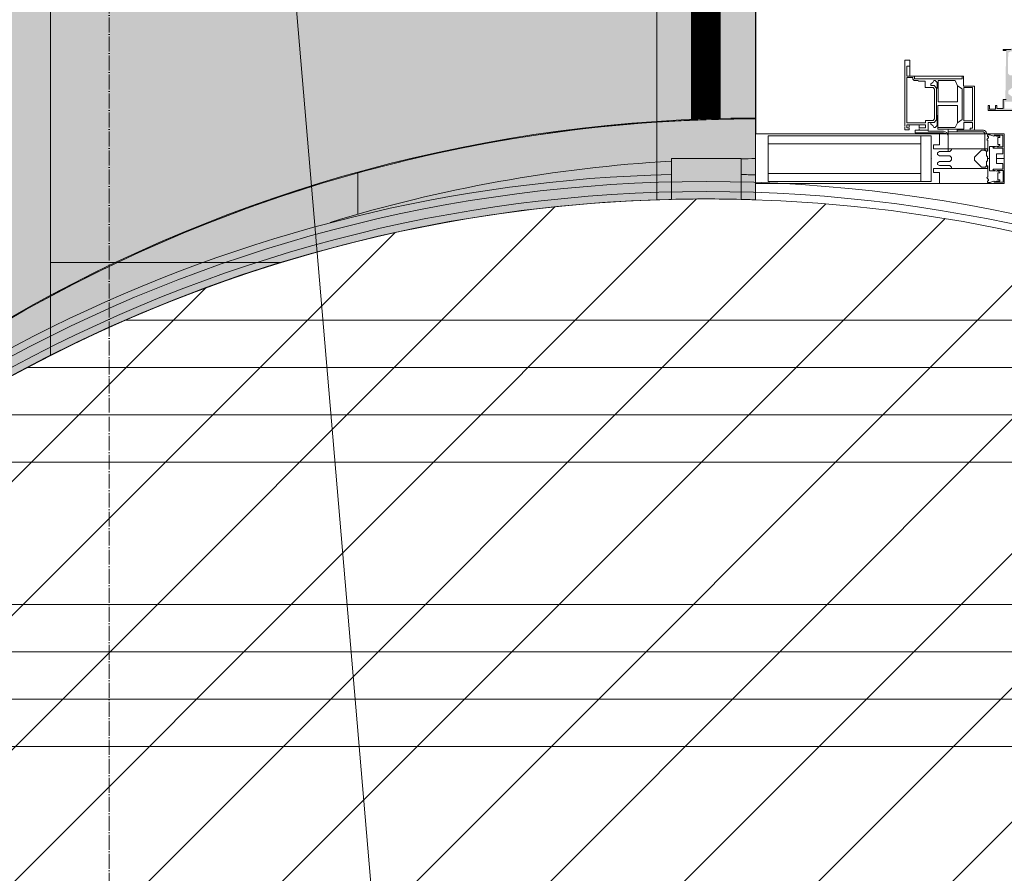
# Model space of a CAD drawing. Header units: millimetres. Extents: x -57162 to 485422, y -209335 to -9481.
# Tile 281 of 656: x 67379 to 68369, y -43497 to -42639. Entities that reach past the tile are written whole.
import ezdxf
from ezdxf import colors
from ezdxf.entities.mleader import LeaderData, LeaderLine
from ezdxf.math import Vec2, Vec3

# ---------------------------------------------------------------- set-up
doc = ezdxf.new("R2010")
doc.units = ezdxf.units.MM
for name, pattern in [('( Hidden )', [0.375, 0.25, -0.125]), ('-D1-02х01', [3, 2, -1]), ('-D1d1-15x02', [19, 15, -2, 0, -2]), ('DASHDOT', [25.4, 12.7, -6.35, 0, -6.35])]:
    doc.linetypes.add(name, pattern=pattern)
for name, color, linetype, lineweight in [('dim_light', 12, 'Continuous', 9), ('dim_pot', 128, 'Continuous', 9), ('Opening Swing', 7, '-D1-02х01', 5), ('Panel', 7, 'Continuous', 5), ('Импосты витража', 7, 'Continuous', 5), ('Оси', 7, 'Continuous', 5), ('Панели витража', 7, 'Continuous', 5), ('Перекрытия', 7, 'Continuous', 5), ('Термическая_воздушная прослойка _3_', 7, 'Continuous', 5), ('Элементы узлов', 7, 'Continuous', 5)]:
    doc.layers.add(name, color=color, linetype=linetype, lineweight=lineweight)
for name, color, linetype, lineweight, true_color in [('dim_razv', 7, 'DASHDOT', 9, 0x183018), ('EOM vinoski', 7, 'Continuous', 5, 0x423200), ('pol', 7, 'Continuous', 15, 0x55666d), ('pot sh', 7, 'Continuous', 15, 0x261e3e)]:
    doc.layers.add(name, color=color, linetype=linetype, lineweight=lineweight, true_color=true_color)
doc.styles.add('fl_iso paper', font='isocpeur.ttf', dxfattribs={"width": 0.8, "oblique": 10})
doc.styles.add('In tre', font='isocpeur.ttf', dxfattribs={"width": 0.8, "oblique": 10})

# ---------------------------------------------------------------- blocks, each defined once
blk = doc.blocks.new('A_PAN_DOR_Структурные - EXT_3_Double_Витраж-4752634-50_AS_Plan_L01_1 корпус_Маркировочный - зависимый 1')
at = {"layer": 'Элементы узлов', "true_color": 0xebebeb}
h = blk.add_hatch(color=7, dxfattribs=at)
h.paths.add_polyline_path([(676.7, -16.23), (675.66, 64.27), (674.7, 47.97), (674.77, 0)])
h.paths.add_polyline_path([(676.7, -16.23), (675.2, -8.93), (674.7, -15.12), (674.7, -16.23), (675.2, -16.23)])
h.paths.add_polyline_path([(635.53, 70.87), (636.86, 70.87), (640.64, 64.27), (639.55, 54.67), (639.4, 52.62), (638.55, 51.77), (632.85, 52.82), (632.85, 55.68), (635.53, 65.56), (635.53, 68.69)])
h.paths.add_polyline_path([(608.9, 12.56), (608.9, 77.27), (630.2, 77.27), (630.2, 75.32), (632.88, 68.69), (634.13, 68.69), (633.36, 60.74), (631.39, 52.63), (631.39, 51.77), (632.85, 51.77), (639.91, 49.45), (641.4, 47.97), (641.4, 5.57), (639.4, 3.57), (618.6, 3.97), (617, 6.77), (617, 10.57), (610.75, 10.71), (609.4, 12.07)])
h.paths.add_polyline_path([(674.7, 49.77), (667.7, 49.77), (667.7, 51.77), (641.7, 51.77), (641.68, 78.77), (606.7, 78.77), (606.7, 8.77), (613.52, 8.44), (615.2, 5.57), (615.75, 0.05), (616.49, 1.77), (665.7, 1.08), (665.7, -1.23), (674.7, -1.23), (674.7, 0.57), (667.7, 0.57), (667.7, 47.97), (674.7, 47.97)])
h.paths.add_polyline_path([(676.7, 81.77), (674.7, 80.63), (675.2, 80.47), (675.61, 64.27), (676.51, 78.77)])
h.paths.add_polyline_path([(665.7, 11.77), (659.82, 4.04), (659.78, 3.97), (656.88, 3.97), (652.92, 8.78), (646.49, 8.78), (643.2, 12.07), (643.2, 41.35), (646.49, 44.64), (652.92, 44.64), (656.88, 49.45), (659.78, 49.45), (663.18, 44.26), (665.7, 41.66)])
h.paths.add_polyline_path([(639.4, 49.97), (624.77, 51.77), (608.9, 51.77), (609.19, 48.25), (610.9, 49.97)])
h.paths.add_polyline_path([(628.44, 56.51), (620.33, 55.6), (620.33, 55.03), (627.52, 56.14)])
h.paths.add_polyline_path([(618.78, 53.99), (612.03, 60.92), (612.03, 65.56), (608.9, 65.49), (608.9, 54.67), (612.35, 54.67), (614.92, 55.85), (618, 52.77)])
at = {"layer": 'Opening Swing'}
blk.add_arc((649, -18), 911.8, 87.50454, 180, dxfattribs=at)
at = {"layer": 'Panel'}
for p, q in [((699.5, -19.5), (698, -21)), ((717, -19.5), (699.5, -19.5)), ((696.5, -21), (696.5, -30)), ((698, -21), (698, -56.5)), ((696.5, -30), (652, -30)), ((652, -30), (652, -41)), ((653.44, -40.8), (653.44, -32)), ((653.44, -32), (687.04, -32)), ((687.04, -32), (687.04, -40.8)), ((688.84, -31.93), (694.22, -31.93)), ((688.84, -40.52), (688.84, -31.93)), ((694.22, -31.93), (694.22, -34.3)), ((694.22, -34.3), (696.5, -34.3)), ((696.5, -30), (696.5, -47.41)), ((652, -41), (642, -41)), ((642, -41), (642, -95)), ((644.74, -42.5), (642, -42.5)), ((644.74, -90.2), (644.74, -42.5)), ((651.73, -46.96), (646.63, -49.36)), ((646.63, -49.36), (646.63, -66.6)), ((654.74, -42.5), (651.73, -46.96)), ((668, -46.96), (651.73, -46.96)), ((687.04, -40.8), (653.44, -40.8)), ((685.54, -42.5), (654.74, -42.5)), ((668, -66.6), (668, -46.96)), ((689.04, -46.96), (671.61, -46.96)), ((671.61, -66.69), (671.61, -46.96)), ((689.04, -46.96), (685.54, -42.5)), ((695.54, -40.52), (688.84, -40.52)), ((693.75, -49.46), (689.04, -46.96)), ((693.75, -66.69), (693.75, -49.46)), ((695.54, -40.52), (695.54, -56.5)), ((698, -47.41), (695.54, -47.41)), ((695.54, -56.5), (695.54, -66.69)), ((717, -56.5), (695.54, -56.5)), ((698.82, -57.82), (697.5, -61)), ((698.82, -57.82), (702, -56.5)), ((646.61, -69.37), (648.49, -67.5)), ((646.63, -66.6), (668, -66.6)), ((648.49, -67.5), (654.1, -67.5)), ((654.1, -68.1), (651.6, -70.6)), ((654.1, -66.6), (654.1, -68.1)), ((654.1, -68.1), (681.61, -68.1)), ((681.61, -66.69), (671.61, -66.69)), ((681.61, -66.69), (695.54, -66.69)), ((681.61, -68.1), (681.61, -66.69)), ((691.75, -67.5), (681.61, -67.5)), ((681.61, -68.1), (686.14, -68.1)), ((686.14, -68.1), (688.64, -70.6)), ((693.63, -69.37), (691.75, -67.5)), ((697.5, -76.5), (697.5, -61)), ((699, -89.5), (699, -61)), ((646.61, -70.85), (646.61, -69.37)), ((648.55, -71.76), (646.61, -70.85)), ((649.73, -73.8), (648.55, -71.76)), ((651.6, -73.8), (649.73, -73.8)), ((651.6, -70.6), (651.6, -73.8)), ((655.17, -70), (653.54, -71.63)), ((653.54, -71.63), (653.54, -79.5)), ((685.11, -70), (655.17, -70)), ((685.11, -70), (686.74, -71.63)), ((686.74, -79.2), (686.74, -71.63)), ((688.64, -70.6), (688.64, -73.8)), ((688.64, -73.8), (688.64, -76.5)), ((688.64, -73.8), (690.51, -73.8)), ((688.64, -76.5), (697.5, -76.5)), ((690.51, -73.8), (691.69, -71.76)), ((691.69, -71.76), (693.63, -70.85)), ((693.63, -70.85), (693.63, -69.37)), ((696.5, -85.5), (696.5, -76.5)), ((647.24, -86), (646.44, -86.8)), ((646.44, -86.8), (646.44, -90.66)), ((647.24, -79.5), (647.24, -86)), ((647.24, -79.5), (653.54, -79.5)), ((689.04, -79.2), (686.74, -79.2)), ((689.04, -97.98), (689.04, -79.2)), ((691, -79.27), (694.04, -79.27)), ((691, -85.5), (691, -79.27)), ((691, -95.5), (691, -85.5)), ((691, -85.5), (694.25, -85.5)), ((694.04, -85.5), (694.04, -79.27)), ((694.88, -85.5), (696.5, -85.5)), ((696.5, -85.5), (696.5, -89.5)), ((642, -95), (626, -95)), ((626, -95), (626, -100)), ((632, -98), (632, -95)), ((642, -98), (632, -98)), ((644.74, -90.2), (642, -90.2)), ((642, -95), (642, -98)), ((643.45, -91.88), (643.45, -97.98)), ((645.22, -91.88), (643.45, -91.88)), ((643.45, -97.98), (689.04, -97.98)), ((646.44, -90.66), (645.22, -91.88)), ((691, -95.5), (691, -97.98)), ((692.9, -95.5), (691, -95.5)), ((694.04, -97.98), (691, -97.98)), ((696, -95.5), (693.59, -95.5)), ((694.04, -95.5), (694.04, -97.98)), ((696, -100), (696, -95.5)), ((696.5, -89.5), (699, -89.5)), ((626, -100), (692.29, -100)), ((693, -100), (696, -100))]:
    blk.add_line(p, q, dxfattribs=at)
for centre, start in [((699.5, -21), 90), ((702, -61), 135)]:
    blk.add_arc(centre, 3, start, 180, dxfattribs=at)
at = {"layer": 'Элементы узлов'}
for p, q in [((676.7, -16.23), (676.7, 81.77)), ((615.2, 6.77), (615.2, -1.23)), ((616.49, -1.23), (616.49, 1.77)), ((665.7, 1.77), (665.7, -1.23)), ((615.2, -1.23), (616.49, -1.23)), ((665.7, -1.23), (674.7, -1.23)), ((674.7, -7.63), (671.7, -7.63)), ((671.7, -7.63), (671.7, -8.93)), ((671.7, -8.93), (675.2, -8.93)), ((674.7, -1.23), (674.7, -7.63)), ((675.2, -8.93), (675.2, -14.93)), ((675.2, -14.93), (671.69, -14.93)), ((671.69, -14.93), (671.69, -16.23)), ((671.69, -16.23), (676.7, -16.23))]:
    blk.add_line(p, q, dxfattribs=at)
blk = doc.blocks.new('Rectangular Mullion - 50Wx250H-2623690-50_AS_Plan_L01_1 корпус_Маркировочный - зависимый 1')
at = {"layer": 'Элементы узлов'}
for p, q in [((-25, 65.25), (-25, 250)), ((-25, 250), (0, 250)), ((25, 250), (0, 250)), ((25, 65.25), (25, 250)), ((-23, 237.3), (0, 237.3)), ((-23, 237.3), (-23, 73.55)), ((-14.9, 83.95), (-14.9, 237.3)), ((23, 237.3), (0, 237.3)), ((14.9, 83.95), (14.9, 237.3)), ((23, 237.3), (23, 73.55)), ((0, 83.95), (-23, 83.95)), ((0, 83.95), (23, 83.95)), ((-0.5, 73.55), (-23, 73.55)), ((-14, 71.25), (-14, 65.25)), ((-10, 71.25), (-14, 71.25)), ((-10, 53), (-10, 71.25)), ((0.5, 73.55), (23, 73.55)), ((10, 71.25), (14, 71.25)), ((10, 53), (10, 71.25)), ((14, 71.25), (14, 65.25)), ((-14, 65.25), (-25, 65.25)), ((-7.04, 65.22), (-5.87, 67.25)), ((-7.04, 65.22), (-7.04, 54.66)), ((-4.13, 67.25), (-5.87, 67.25)), ((-4.13, 67.25), (-2.92, 65.06)), ((-2.92, 65.06), (-2.92, 54.62)), ((4.13, 67.25), (2.92, 65.06)), ((2.92, 65.06), (2.92, 54.62)), ((4.13, 67.25), (5.87, 67.25)), ((7.04, 65.22), (5.87, 67.25)), ((7.04, 65.22), (7.04, 54.66)), ((14, 65.25), (25, 65.25)), ((-8.7, 53), (-10, 53)), ((-10, 53), (-10, 17)), ((-8.7, 53), (-7.04, 54.66)), ((-1.3, 53), (-2.92, 54.62)), ((0, 53), (-1.3, 53)), ((0, 53), (1.3, 53)), ((1.3, 53), (2.92, 54.62)), ((8.7, 53), (7.04, 54.66)), ((8.7, 53), (10, 53)), ((10, 53), (10, 17)), ((-8.5, 22.99), (-1.51, 29.98)), ((-1.51, 29.98), (0, 29.98)), ((1.51, 29.98), (0, 29.98)), ((8.5, 22.99), (1.51, 29.98)), ((-8.5, 18.46), (-8.5, 22.99)), ((8.5, 18.46), (8.5, 22.99)), ((-23.85, 14.57), (-25, 14.23)), ((-25, 0), (-25, 14.23)), ((-22.32, 17), (-23.85, 17)), ((-23.85, 17), (-23.85, 14.57)), ((-22.52, 10.58), (-23.85, 14.57)), ((-22.52, 10.58), (-23.7, 9.89)), ((-23.23, 10.16), (-22.5, 7.97)), ((-22.32, 17), (-22.32, 16.02)), ((-22.32, 16.02), (-21.33, 16.02)), ((-19, 17.65), (-21.33, 16.02)), ((-18.37, 16.6), (-19, 17.65)), ((-7.38, 16.6), (-18.37, 16.6)), ((-12.7, 7.62), (-11.34, 11.4)), ((-12.2, 9.01), (-12.2, 14.8)), ((-12.2, 14.8), (0, 14.8)), ((-10.5, 11.23), (-11.26, 11.4)), ((-10.5, 1.5), (-10.5, 11.23)), ((-10, 17), (-7.5, 17)), ((-7.5, 18.46), (-8.5, 18.46)), ((-7.5, 17), (-7.5, 18.46)), ((-7.38, 18), (-7.38, 16.6)), ((-2.63, 18), (-7.38, 18)), ((-2.63, 18), (-2.63, 16.83)), ((-2.63, 16.83), (0, 16.83)), ((2.63, 16.83), (0, 16.83)), ((0, 14.8), (0, 16.83)), ((0, 14.8), (0, 16.83)), ((12.2, 14.8), (0, 14.8)), ((2.63, 18), (2.63, 16.83)), ((2.63, 18), (7.38, 18)), ((7.38, 18), (7.38, 16.6)), ((7.38, 16.6), (18.37, 16.6)), ((7.5, 18.46), (8.5, 18.46)), ((7.5, 17), (7.5, 18.46)), ((10, 17), (7.5, 17)), ((10.5, 11.23), (11.26, 11.4)), ((10.5, 1.5), (10.5, 11.23)), ((12.7, 7.62), (11.34, 11.4)), ((12.2, 9.01), (12.2, 14.8)), ((18.37, 16.6), (19, 17.65)), ((19, 17.65), (21.33, 16.02)), ((22.32, 16.02), (21.33, 16.02)), ((22.32, 17), (22.32, 16.02)), ((22.32, 17), (23.85, 17)), ((23.23, 10.16), (22.5, 7.97)), ((22.52, 10.58), (23.85, 14.57)), ((22.52, 10.58), (23.7, 9.89)), ((23.85, 17), (23.85, 14.57)), ((23.85, 14.57), (25, 14.23)), ((25, 0), (25, 14.23)), ((-23.7, 1.3), (-23.7, 9.89)), ((-23.7, 1.3), (-11.8, 1.3)), ((-22.5, 7.97), (-22.5, 4.5)), ((-21.3, 4.5), (-22.5, 4.5)), ((-21.3, 4.5), (-21.3, 6.5)), ((-21.3, 6.5), (-14.2, 6.5)), ((-14.2, 6.5), (-14.2, 4.5)), ((-13.17, 4.5), (-14.2, 4.5)), ((-13.17, 4.5), (-12.2, 7.21)), ((-12.7, 7.62), (-11.8, 6.89)), ((-11.8, 1.3), (-11.8, 6.89)), ((-4.8, 1.5), (-10.5, 1.5)), ((0, 8), (-4.8, 8)), ((-4.8, 1.5), (-4.8, 8)), ((0, 0), (0, 8)), ((0, 8), (4.8, 8)), ((0, 0), (0, 8)), ((4.8, 1.5), (4.8, 8)), ((4.8, 1.5), (10.5, 1.5)), ((12.7, 7.62), (11.8, 6.89)), ((11.8, 1.3), (11.8, 6.89)), ((23.7, 1.3), (11.8, 1.3)), ((13.17, 4.5), (12.2, 7.21)), ((13.17, 4.5), (14.2, 4.5)), ((21.3, 6.5), (14.2, 6.5)), ((14.2, 6.5), (14.2, 4.5)), ((21.3, 4.5), (21.3, 6.5)), ((21.3, 4.5), (22.5, 4.5)), ((22.5, 7.97), (22.5, 4.5)), ((23.7, 1.3), (23.7, 9.89)), ((-25, 0), (0, 0)), ((25, 0), (0, 0))]:
    blk.add_line(p, q, dxfattribs=at)
for centre, start, end in [((-0.5, 73.05), 360, 90), ((0.5, 73.05), 90, 180)]:
    blk.add_arc(centre, 0.5, start, end, dxfattribs=at)
blk = doc.blocks.new('Rectangular Mullion - R_StandardFrame_50Wx250H-4385221-50_AS_Plan_L01_1 корпус_Маркировочный - зависимый 1')
at = {"layer": 'Импосты витража', "lineweight": 9}
for p, q in [((-25, 0), (-25, 250)), ((-25, 250), (25, 250)), ((25, 250), (25, 0)), ((25, 0), (-25, 0))]:
    blk.add_line(p, q, dxfattribs=at)
blk = doc.blocks.new('PAN_Door_Revolving - PAN_Door_Revolving-6748751-50_AS_Plan_L01_1 корпус_Маркировочный - зависимый 1')
at = {"layer": 'Панели витража'}
for p, q in [((-1459.08, 35), (-1500.21, 35)), ((-1500.21, 35), (-1500.21, -35)), ((-1484.09, 35), (-1475.38, 35)), ((-1465.38, 35), (-1459.08, 35)), ((-1500.21, -35), (-1459.08, -35)), ((-1475.38, -35), (-1484.09, -35)), ((-1459.08, -35), (-1465.38, -35))]:
    blk.add_line(p, q, dxfattribs=at)
for radius, start, end in [(1477, 121.55714, 238.44286), (1467, 121.55714, 238.44286), (1484.5, 178.08222, 178.64901), (1459.5, 178.04914, 178.62587), (1459.5, 178.62587, 181.37413), (1484.5, 181.35099, 231.29595), (1459.5, 181.37413, 238.42952)]:
    blk.add_arc((0, 0), radius, start, end, dxfattribs=at)
blk = doc.blocks.new('_DOT')
at = {"color": 0, "linetype": 'ByBlock'}
blk.add_line((-0.5, 0), (-1, 0), dxfattribs=at)
at = {"color": 0, "linetype": 'ByBlock', "const_width": 0.5}
blk.add_lwpolyline([(-0.25, 0, 1), (0.25, 0, 1)], format="xyb", close=True, dxfattribs=at)

msp = doc.modelspace()

# ---------------------------------------------------------------- hatches: boundary and pattern name
at = {"layer": 'pol'}
h = msp.add_hatch(dxfattribs=at)
h.set_pattern_fill('AR-B816', color=256, scale=3, angle=90)
h.set_pattern_definition([(90, (52779.1, -34959.1), (-609.6, 4e-14), []), (180, (52779.1, -34959.1), (-609.6, -609.6), [609.6, -609.6])])
edge = h.paths.add_edge_path()
edge.add_line((58429.12, -45239.07), (58429.12, -44939.08))
edge.add_line((58429.12, -44939.08), (42729.12, -44939.08))
edge.add_line((42729.12, -44939.08), (42729.12, -43339.07))
edge.add_line((42729.12, -43339.07), (47379.12, -43339.07))
edge.add_line((47379.12, -43339.07), (47379.12, -42239.07))
edge.add_line((47379.12, -42239.07), (47229.12, -42239.07))
edge.add_line((47229.12, -42239.07), (47229.12, -40789.07))
edge.add_line((47229.12, -40789.07), (47379.12, -40789.07))
edge.add_line((47379.12, -40789.07), (47379.12, -39389.07))
edge.add_line((47379.12, -39389.07), (48929.12, -39389.07))
edge.add_line((48929.12, -39389.07), (48929.12, -43339.07))
edge.add_line((48929.12, -43339.07), (51629.12, -43339.07))
edge.add_line((51629.12, -43339.07), (51629.12, -42539.07))
edge.add_line((51629.12, -42539.07), (55479.12, -42539.07))
edge.add_line((55479.12, -42539.07), (55479.12, -43339.07))
edge.add_line((55479.12, -43339.07), (60979.12, -43339.07))
edge.add_line((60979.12, -43339.07), (60979.12, -42309.07))
edge.add_line((60979.12, -42309.07), (62029.12, -42309.07))
edge.add_line((62029.12, -42309.07), (62029.12, -42439.07))
edge.add_line((62029.12, -42439.07), (62479.12, -42439.07))
edge.add_line((62479.12, -42439.07), (62479.12, -43339.07))
edge.add_line((62479.12, -43339.07), (62879.12, -43339.07))
edge.add_line((62879.12, -43339.07), (62879.12, -43139.07))
edge.add_line((62879.12, -43139.07), (65229.12, -43139.07))
edge.add_line((65229.12, -43139.07), (65229.12, -40369.07))
edge.add_line((65229.12, -40369.07), (68118.69, -40369.07))
edge.add_line((68118.69, -40369.07), (68118.69, -42820.42))
edge.add_arc((68069.12, -44279.07), 1459.5, 88.05352, 271.9501)
edge.add_line((68118.78, -45737.73), (68119.12, -46639.07))
edge.add_line((68119.12, -46639.07), (64679.12, -46639.07))
edge.add_line((64679.12, -46639.07), (64679.12, -44939.07))
edge.add_line((64679.12, -44939.07), (59879.12, -44939.08))
edge.add_line((59879.12, -44939.08), (59879.12, -45239.07))
edge.add_line((59879.12, -45239.07), (58429.12, -45239.07))
at = {"layer": 'pol', "true_color": 0xa6a6a6}
h = msp.add_hatch(color=253, dxfattribs=at)
h.dxf.hatch_style = 1
edge = h.paths.add_edge_path()
edge.add_line((58429.12, -45239.07), (58429.12, -44939.08))
edge.add_line((58429.12, -44939.08), (42729.12, -44939.08))
edge.add_line((42729.12, -44939.08), (42729.12, -43339.07))
edge.add_line((42729.12, -43339.07), (47379.12, -43339.07))
edge.add_line((47379.12, -43339.07), (47379.12, -42239.07))
edge.add_line((47379.12, -42239.07), (47229.12, -42239.07))
edge.add_line((47229.12, -42239.07), (47229.12, -40789.07))
edge.add_line((47229.12, -40789.07), (47379.12, -40789.07))
edge.add_line((47379.12, -40789.07), (47379.12, -39389.07))
edge.add_line((47379.12, -39389.07), (48929.12, -39389.07))
edge.add_line((48929.12, -39389.07), (48929.12, -43339.07))
edge.add_line((48929.12, -43339.07), (51629.12, -43339.07))
edge.add_line((51629.12, -43339.07), (51629.12, -42539.07))
edge.add_line((51629.12, -42539.07), (55479.12, -42539.07))
edge.add_line((55479.12, -42539.07), (55479.12, -43339.07))
edge.add_line((55479.12, -43339.07), (60979.12, -43339.07))
edge.add_line((60979.12, -43339.07), (60979.12, -42309.07))
edge.add_line((60979.12, -42309.07), (62029.12, -42309.07))
edge.add_line((62029.12, -42309.07), (62029.12, -42439.07))
edge.add_line((62029.12, -42439.07), (62479.12, -42439.07))
edge.add_line((62479.12, -42439.07), (62479.12, -43339.07))
edge.add_line((62479.12, -43339.07), (62879.12, -43339.07))
edge.add_line((62879.12, -43339.07), (62879.12, -43139.07))
edge.add_line((62879.12, -43139.07), (65229.12, -43139.07))
edge.add_line((65229.12, -43139.07), (65229.12, -40369.07))
edge.add_line((65229.12, -40369.07), (68118.69, -40369.07))
edge.add_line((68118.69, -40369.07), (68118.69, -42820.42))
edge.add_arc((68069.12, -44279.07), 1459.5, 88.05352, 271.9501)
edge.add_line((68118.78, -45737.73), (68119.12, -46639.07))
edge.add_line((68119.12, -46639.07), (64679.12, -46639.07))
edge.add_line((64679.12, -46639.07), (64679.12, -44939.07))
edge.add_line((64679.12, -44939.07), (59879.12, -44939.08))
edge.add_line((59879.12, -44939.08), (59879.12, -45239.07))
edge.add_line((59879.12, -45239.07), (58429.12, -45239.07))
at = {"layer": 'pol'}
h = msp.add_hatch(dxfattribs=at)
h.set_pattern_fill('ANSI34', color=256, scale=15, angle=315)
h.set_pattern_definition([(0, (13470, 25924.32), (6e-14, 285.75), []), (0, (13517.64, 25876.7), (6e-14, 285.75), []), (0, (13565.26, 25829.07), (6e-14, 285.75), []), (0, (13612.9, 25781.45), (6e-14, 285.75), [])])
edge = h.paths.add_edge_path(flags=17)
edge.add_arc((68069.12, -44279.07), 1459.5, 0, 360)
at = {"layer": 'pot sh', "linetype": 'ByBlock', "lineweight": 0, "true_color": 0x878581}
h = msp.add_hatch(dxfattribs=at)
h.set_pattern_fill('ANSI31', color=252, scale=30)
h.set_pattern_definition([(45, (64528.02, -92015.59), (-67.35192, 67.35192), [])])
edge = h.paths.add_edge_path()
edge.add_arc((68069.12, -44279.07), 1459.5, 0, 360)

# ---------------------------------------------------------------- linework, layer by layer
at = {"layer": 'Перекрытия'}
for p, q in [((68119.12, -41354.08), (68119.12, -42754.08)), ((68119.12, -41354.08), (68119.12, -42739.07)), ((68119.12, -42739.07), (68119.12, -41354.08)), ((67719.1, -42793.44), (67719.1, -42835.06)), ((67719.1, -42835.06), (67719.1, -42793.44))]:
    msp.add_line(p, q, dxfattribs=at)
for radius, start, end in [(1500, 90, 143.68495), (1500, 90, 143.68495), (1460, 93.33958, 107.04186), (1460, 93.33958, 107.04186), (1460, 90.0129, 90.58861), (1460, 90.0129, 90.58861)]:
    msp.add_arc((68119.1, -44239.07), radius, start, end, dxfattribs=at)

# ---------------------------------------------------------------- block references
at = {"layer": 'Импосты витража', "lineweight": 5, "extrusion": (0, 0, -1), "rotation": 269.9981915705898}
for name in ['Rectangular Mullion - 50Wx250H-2623690-50_AS_Plan_L01_1 корпус_Маркировочный - зависимый 1', 'Rectangular Mullion - R_StandardFrame_50Wx250H-4385221-50_AS_Plan_L01_1 корпус_Маркировочный - зависимый 1']:
    msp.add_blockref(name, (-68368.77, -42779.07), dxfattribs=at)
at = {"layer": 'Панели витража', "lineweight": 5, "rotation": 270.0018084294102}
msp.add_blockref('A_PAN_DOR_Структурные - EXT_3_Double_Витраж-4752634-50_AS_Plan_L01_1 корпус_Маркировочный - зависимый 1', (68368.75, -42054.07), dxfattribs=at)

# ---------------------------------------------------------------- next in the draw order: leaders
at = {"layer": 'dim_razv', "color": 0, "linetype": 'ByBlock'}
ml = msp.add_multileader_mtext('Standard', dxfattribs=at)
ml.set_content('Плитка керамогранитная под камень, 600х1200мм', style='In tre')
ml.set_leader_properties()
ml.build(insert=Vec2(0, 0))
ml.multileader.update_dxf_attribs({"text_left_attachment_type": 6, "text_right_attachment_type": 6, "dogleg_length": 1, "arrow_head_size": 0, "scale": 50})
ctx = ml.context
ctx.base_point, ctx.scale, ctx.char_height, ctx.arrow_head_size, ctx.landing_gap_size, ctx.plane_origin = Vec3(45104.23, -46594.29), 50, 200, 0, 4.5, Vec3(55603.16, -45767.98)
ctx.left_attachment, ctx.right_attachment = 6, 6
notes = []
notes.append((ctx, [(0, (1, 1, 0), (47774.5, -46594.29), (-1, 0), 50, [(0, [(50099.5, -44889.08), (49512.96, -43389.07)], 0, [])])]))
ctx.mtext.insert, ctx.mtext.width, ctx.mtext.defined_height, ctx.mtext.flow_direction = Vec3(45108.73, -46354.29), 3092.7163, 696.61, 5
ctx.mtext.has_bg_fill, ctx.mtext.bg_color, ctx.mtext.bg_scale_factor, ctx.mtext.bg_transparency, ctx.mtext.use_window_bg_color = 1, -1027028792, 1.5, 0, 1
for ctx, leaders in notes:
    for number, flags, end, landing, length, lines in leaders:
        leader = LeaderData()
        leader.index, (leader.has_last_leader_line, leader.has_dogleg_vector, leader.attachment_direction) = number, flags
        leader.last_leader_point, leader.dogleg_vector, leader.dogleg_length = Vec3(end), Vec3(landing), length
        for number, points, colour, breaks in lines:
            line = LeaderLine()
            line.index, line.vertices, line.color, line.breaks = number, Vec3.list(points), colors.encode_raw_color(colour), breaks
            leader.lines.append(line)
        ctx.leaders.append(leader)

# ---------------------------------------------------------------- next in the draw order: linework, layer by layer
at = {"layer": 'dim_light'}
msp.add_lwpolyline([(55479.12, -43339.07), (60979.12, -43339.07), (60979.12, -42439.07), (62029.12, -42439.07), (62029.12, -42439.07), (62479.12, -42439.07), (62479.12, -43339.07), (62879.12, -43339.07), (62879.12, -43139.07), (65229.12, -43139.07), (65229.12, -40369.07), (68118.69, -40369.07), (68118.69, -42820.42, 1.034596), (68118.78, -45737.73)], format="xyb", dxfattribs=at)
at = {"layer": 'dim_razv', "color": 172, "linetype": '( Hidden )', "ltscale": 10, "true_color": 0x0000d6, "const_width": 30}
msp.add_lwpolyline([(42779.12, -44889.08), (42779.12, -43389.07), (47429.12, -43389.07), (47429.12, -42239.07), (47429.12, -40789.07), (47429.12, -39439.07), (48879.12, -39439.07), (48879.12, -43389.07), (51679.12, -43389.07), (51679.12, -42589.07), (55429.12, -42589.07), (55429.12, -43389.07), (61029.12, -43389.07), (61029.12, -42489.07), (62029.12, -42489.07), (62429.12, -42489.07), (62429.12, -43389.07), (62929.12, -43389.07), (62929.12, -43189.07), (65279.12, -43189.07), (65279.12, -40419.07), (68068.69, -40419.07), (68068.69, -42739.12)], dxfattribs=at)
at = {"layer": 'pol'}
msp.add_lwpolyline([(55479.12, -43339.07), (60979.12, -43339.07), (60979.12, -42309.07), (62029.12, -42309.07), (62029.12, -42439.07), (62479.12, -42439.07), (62479.12, -43339.07), (62879.12, -43339.07), (62879.12, -43139.07), (65229.12, -43139.07), (65229.12, -40369.07), (68118.69, -40369.07), (68118.69, -42820.42, 1.034596), (68118.78, -45737.73)], format="xyb", dxfattribs=at)
msp.add_circle((68069.12, -44279.07), 1459.5, dxfattribs=at)
at = {"layer": 'pot sh'}
msp.add_lwpolyline([(55479.12, -43339.07), (60979.12, -43339.07), (60979.12, -42439.07), (62029.12, -42439.07), (62029.12, -42439.07), (62479.12, -42439.07), (62479.12, -43339.07), (62879.12, -43339.07), (62879.12, -43139.07), (65229.12, -43139.07), (65229.12, -40369.07), (68118.69, -40369.07), (68118.69, -42820.42, 1.034596), (68118.78, -45737.73)], format="xyb", dxfattribs=at)
msp.add_circle((68069.12, -44279.07), 1459.5, dxfattribs=at)
at = {"layer": 'Оси', "linetype": '-D1d1-15x02'}
msp.add_line((67469.12, -56404.26), (67469.12, -15419.22), dxfattribs=at)
at = {"layer": 'Термическая_воздушная прослойка _3_'}
for radius in [1500.8, 1500]:
    msp.add_arc((68119.1, -44239.07), radius, 89.99914, 270.00086, dxfattribs=at)

# ---------------------------------------------------------------- next in the draw order: block references
at = {"layer": 'Панели витража', "lineweight": 5, "rotation": 270}
msp.add_blockref('PAN_Door_Revolving - PAN_Door_Revolving-6748751-50_AS_Plan_L01_1 корпус_Маркировочный - зависимый 1', (68069.12, -44279.07), dxfattribs=at)

# ---------------------------------------------------------------- next in the draw order: leaders
at = {"layer": 'EOM vinoski', "linetype": 'ByBlock', "lineweight": 0}
ml = msp.add_multileader_mtext('Standard', dxfattribs=at)
ml.set_content('Розетки свободного назначения', color=256, style='fl_iso paper')
ml.set_leader_properties(lineweight=5)
ml.set_arrow_properties(name='DOT')
ml.build(insert=Vec2(0, 0))
ml.multileader.update_dxf_attribs({"has_dogleg": 0, "text_left_attachment_type": 6, "text_right_attachment_type": 6, "dogleg_length": 0.5, "arrow_head_size": 40, "scale": 40})
ctx = ml.context
ctx.base_point, ctx.scale, ctx.char_height, ctx.arrow_head_size, ctx.landing_gap_size, ctx.plane_origin = Vec3(45462.07, -44237.08), 40, 200, 40, 80, Vec3(38315.51, -43309.2)
ctx.left_attachment, ctx.right_attachment = 6, 6
notes = []
notes.append((ctx, [(0, (1, 1, 0), (47669.34, -44237.08), (-1, 0), 20, [(0, [(44229.12, -43339.07)], 0, []), (1, [(49429.12, -43339.07)], 0, [])])]))
ctx.mtext.insert, ctx.mtext.width, ctx.mtext.defined_height, ctx.mtext.line_spacing_factor, ctx.mtext.flow_direction = Vec3(45542.07, -43997.08), 2158.5097, 629.68, 0.9, 5
ctx.mtext.has_bg_fill, ctx.mtext.bg_color, ctx.mtext.bg_scale_factor, ctx.mtext.bg_transparency, ctx.mtext.use_window_bg_color = 1, -1027028792, 1.5, 0, 1
for ctx, leaders in notes:
    for number, flags, end, landing, length, lines in leaders:
        leader = LeaderData()
        leader.index, (leader.has_last_leader_line, leader.has_dogleg_vector, leader.attachment_direction) = number, flags
        leader.last_leader_point, leader.dogleg_vector, leader.dogleg_length = Vec3(end), Vec3(landing), length
        for number, points, colour, breaks in lines:
            line = LeaderLine()
            line.index, line.vertices, line.color, line.breaks = number, Vec3.list(points), colors.encode_raw_color(colour), breaks
            leader.lines.append(line)
        ctx.leaders.append(leader)

# ---------------------------------------------------------------- next in the draw order: hatches: boundary and pattern name
at = {"layer": 'pot sh', "true_color": 0x817863}
h = msp.add_hatch(dxfattribs=at)
h.set_pattern_fill('ANSI31', color=8, scale=350, angle=315)
edge = h.paths.add_edge_path()
edge.add_line((62879.12, -44939.07), (62879.12, -43139.07))
edge.add_line((62879.12, -43139.07), (65229.12, -43139.07))
edge.add_line((65229.12, -43139.07), (65229.12, -40419.12))
edge.add_line((65229.12, -40419.12), (68118.69, -40419.12))
edge.add_line((68118.69, -40419.12), (68118.69, -42820.42))
edge.add_arc((68069.12, -44279.07), 1459.5, 88.05352, 271.9501)
edge.add_line((68118.78, -45737.73), (68119.12, -46589.02))
edge.add_line((68119.12, -46589.02), (64679.12, -46589.02))
edge.add_line((64679.12, -46589.02), (64679.12, -44939.07))
edge.add_line((64679.12, -44939.07), (62879.12, -44939.07))
edge = h.paths.add_edge_path(flags=16)
edge.add_line((65414.1, -44321.41), (66318.77, -44321.41))
edge.add_arc((66318.77, -44298.75), 22.66, 270, 360)
edge.add_line((66341.43, -44298.75), (66341.43, -43394.07))
edge.add_arc((66318.77, -43394.07), 22.66, 360, 450)
edge.add_line((66318.77, -43371.41), (65414.1, -43371.41))
edge.add_arc((65414.1, -43394.07), 22.66, 90, 180)
edge.add_line((65391.43, -43394.07), (65391.43, -44298.75))
edge.add_arc((65414.1, -44298.75), 22.66, 180, 270)

# ---------------------------------------------------------------- next in the draw order: leaders
at = {"layer": 'pol', "color": 1, "linetype": 'ByBlock', "true_color": 0xff0000}
ml = msp.add_multileader_mtext('Standard', dxfattribs=at)
ml.set_content('Лоток щелевой\\Pводоотводный в полу, модульный. Лщ-2', color=(255, 0, 0), style='In tre')
ml.set_leader_properties()
ml.build(insert=Vec2(0, 0))
ml.multileader.update_dxf_attribs({"text_left_attachment_type": 6, "text_right_attachment_type": 6, "dogleg_length": 1, "arrow_head_size": 0, "scale": 50})
ctx = ml.context
ctx.base_point, ctx.scale, ctx.char_height, ctx.arrow_head_size, ctx.landing_gap_size, ctx.plane_origin = Vec3(50013.74, -46498.01), 50, 200, 0, 4.5, Vec3(56919.91, -41658.08)
ctx.left_attachment, ctx.right_attachment = 6, 6
notes = []
notes.append((ctx, [(0, (1, 1, 0), (52279.53, -46498.01), (-1, 0), 50, [(1, [(53369.7, -42739.07)], 0, [])])]))
ctx.mtext.insert, ctx.mtext.width, ctx.mtext.defined_height, ctx.mtext.flow_direction = Vec3(50018.24, -46238.01), 2329.3451, 696.61, 5
ctx.mtext.has_bg_fill, ctx.mtext.bg_color, ctx.mtext.bg_scale_factor, ctx.mtext.bg_transparency, ctx.mtext.use_window_bg_color = 1, -1027028792, 1.5, 0, 1
for ctx, leaders in notes:
    for number, flags, end, landing, length, lines in leaders:
        leader = LeaderData()
        leader.index, (leader.has_last_leader_line, leader.has_dogleg_vector, leader.attachment_direction) = number, flags
        leader.last_leader_point, leader.dogleg_vector, leader.dogleg_length = Vec3(end), Vec3(landing), length
        for number, points, colour, breaks in lines:
            line = LeaderLine()
            line.index, line.vertices, line.color, line.breaks = number, Vec3.list(points), colors.encode_raw_color(colour), breaks
            leader.lines.append(line)
        ctx.leaders.append(leader)

# ---------------------------------------------------------------- next in the draw order: leaders
at = {"layer": 'dim_pot', "color": 0, "linetype": 'ByBlock'}
ml = msp.add_multileader_mtext('Standard', dxfattribs=at)
ml.set_content('Лючок 500х500 для обслуживания модулей управления клапанами, расположение уточнить по месту', style='In tre')
ml.set_leader_properties()
ml.build(insert=Vec2(0, 0))
ml.multileader.update_dxf_attribs({"text_left_attachment_type": 6, "text_right_attachment_type": 6, "dogleg_length": 1, "arrow_head_size": 0, "scale": 50})
ctx = ml.context
ctx.base_point, ctx.scale, ctx.char_height, ctx.arrow_head_size, ctx.landing_gap_size, ctx.plane_origin = Vec3(47243.4, -45923.6), 50, 200, 0, 4.5, Vec3(54722.37, -40651.66)
ctx.left_attachment, ctx.right_attachment = 6, 6
notes = []
notes.append((ctx, [(0, (1, 1, 0), (49737.67, -45923.6), (-1, 0), 50, [(1, [(52129.12, -42089.07)], 0, [])])]))
ctx.mtext.insert, ctx.mtext.width, ctx.mtext.defined_height, ctx.mtext.flow_direction = Vec3(47247.9, -45663.6), 2494.1527, 696.61, 5
ctx.mtext.has_bg_fill, ctx.mtext.bg_color, ctx.mtext.bg_scale_factor, ctx.mtext.bg_transparency, ctx.mtext.use_window_bg_color = 1, -1027028792, 1.5, 0, 1
for ctx, leaders in notes:
    for number, flags, end, landing, length, lines in leaders:
        leader = LeaderData()
        leader.index, (leader.has_last_leader_line, leader.has_dogleg_vector, leader.attachment_direction) = number, flags
        leader.last_leader_point, leader.dogleg_vector, leader.dogleg_length = Vec3(end), Vec3(landing), length
        for number, points, colour, breaks in lines:
            line = LeaderLine()
            line.index, line.vertices, line.color, line.breaks = number, Vec3.list(points), colors.encode_raw_color(colour), breaks
            leader.lines.append(line)
        ctx.leaders.append(leader)

# ---------------------------------------------------------------- next in the draw order: leaders
at = {"layer": 'dim_light'}
ml = msp.add_multileader_mtext('Standard', dxfattribs=at)
ml.set_content('\\pxsm1,ql;Встраиваемый световой профиль с светодиодной лентой', color=256, style='fl_iso paper')
ml.set_leader_properties(lineweight=5)
ml.set_arrow_properties(name='DOT')
ml.build(insert=Vec2(0, 0))
ml.multileader.update_dxf_attribs({"has_dogleg": 0, "text_left_attachment_type": 6, "text_right_attachment_type": 6, "dogleg_length": 0.75, "arrow_head_size": 60, "scale": 40})
ctx = ml.context
ctx.base_point, ctx.scale, ctx.char_height, ctx.arrow_head_size, ctx.landing_gap_size, ctx.plane_origin = Vec3(71402.8, -43860.31), 40, 250, 60, 80, Vec3(73029.38, -37434.16)
ctx.left_attachment, ctx.right_attachment = 6, 6
notes = []
notes.append((ctx, [(1, (1, 1, 0), (71372.8, -43860.31), (1, 0), 30, [(1, [(67994.43, -46589.02), (67469.12, -40419.05)], 0, [])])]))
ctx.mtext.insert, ctx.mtext.width, ctx.mtext.defined_height, ctx.mtext.line_spacing_factor, ctx.mtext.flow_direction = Vec3(71482.8, -43560.31), 4067.72, 979.12, 0.7, 5
ctx.mtext.has_bg_fill, ctx.mtext.bg_color, ctx.mtext.bg_scale_factor, ctx.mtext.bg_transparency, ctx.mtext.use_window_bg_color = 1, -1027028792, 1.5, 0, 1
for ctx, leaders in notes:
    for number, flags, end, landing, length, lines in leaders:
        leader = LeaderData()
        leader.index, (leader.has_last_leader_line, leader.has_dogleg_vector, leader.attachment_direction) = number, flags
        leader.last_leader_point, leader.dogleg_vector, leader.dogleg_length = Vec3(end), Vec3(landing), length
        for number, points, colour, breaks in lines:
            line = LeaderLine()
            line.index, line.vertices, line.color, line.breaks = number, Vec3.list(points), colors.encode_raw_color(colour), breaks
            leader.lines.append(line)
        ctx.leaders.append(leader)

# ---------------------------------------------------------------- next in the draw order: linework, layer by layer
at = {"layer": 'pot sh'}
msp.add_lwpolyline([(62879.12, -44939.07), (62879.12, -44939.07), (62879.12, -43139.07), (65229.12, -43139.07), (65229.12, -40419.12), (68118.69, -40419.12), (68118.69, -42820.42, 1.034596), (68118.78, -45737.73), (68119.12, -46589.02), (64679.12, -46589.02), (64679.12, -44939.07), (62879.12, -44939.07)], format="xyb", close=True, dxfattribs=at)

# ---------------------------------------------------------------- next in the draw order: leaders
at = {"layer": 'dim_pot', "linetype": 'ByBlock'}
ml = msp.add_multileader_mtext('Standard', dxfattribs=at)
ml.set_content('Потолок подвесной из мет. панелей, \\PRAL 9016', color=256, style='fl_iso paper')
ml.set_leader_properties()
ml.build(insert=Vec2(0, 0))
ml.multileader.update_dxf_attribs({"text_left_attachment_type": 6, "text_right_attachment_type": 6})
ctx = ml.context
ctx.base_point, ctx.char_height, ctx.plane_origin = Vec3(69966.62, -43466.23), 200, Vec3(76820.43, -38626.3)
ctx.left_attachment, ctx.right_attachment = 6, 6
notes = []
notes.append((ctx, [(1, (1, 1, 0), (69958.62, -43466.23), (1, 0), 8, [(1, [(67654.63, -41948.61)], 0, [])])]))
ctx.mtext.insert, ctx.mtext.width, ctx.mtext.defined_height, ctx.mtext.flow_direction = Vec3(69968.62, -43226.23), 2625.4512, 13.93, 5
ctx.mtext.has_bg_fill, ctx.mtext.bg_color, ctx.mtext.bg_scale_factor, ctx.mtext.bg_transparency, ctx.mtext.use_window_bg_color = 1, -1027028792, 1.5, 0, 1
for ctx, leaders in notes:
    for number, flags, end, landing, length, lines in leaders:
        leader = LeaderData()
        leader.index, (leader.has_last_leader_line, leader.has_dogleg_vector, leader.attachment_direction) = number, flags
        leader.last_leader_point, leader.dogleg_vector, leader.dogleg_length = Vec3(end), Vec3(landing), length
        for number, points, colour, breaks in lines:
            line = LeaderLine()
            line.index, line.vertices, line.color, line.breaks = number, Vec3.list(points), colors.encode_raw_color(colour), breaks
            leader.lines.append(line)
        ctx.leaders.append(leader)

doc.saveas('drawing.dxf')
